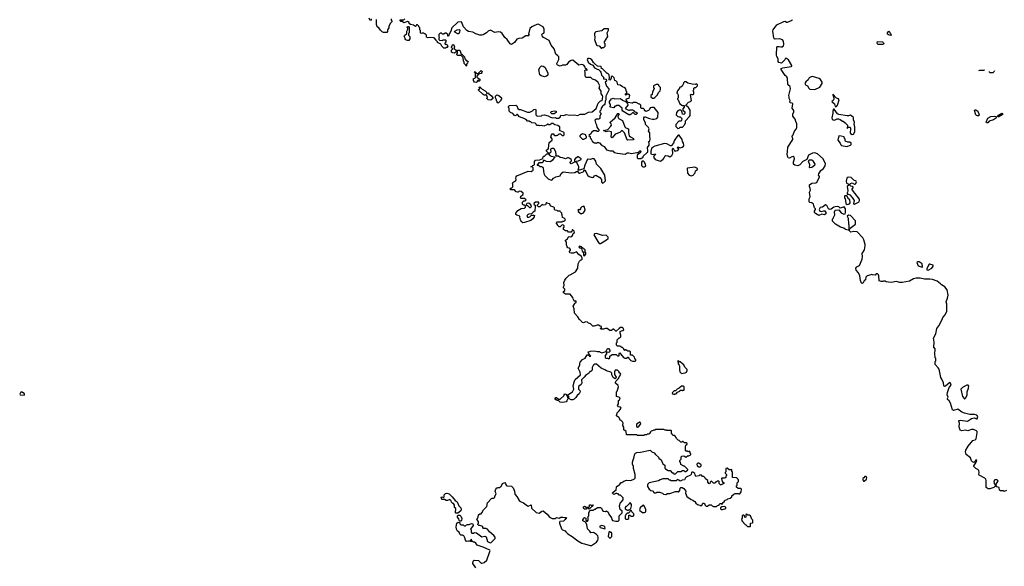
# Model space of a CAD drawing. Extents: x 2029826 to 2248070, y 228728 to 402406.
# Tile 360 of 368: x 2159124 to 2175448, y 362071 to 371132. Entities that reach past the tile are written whole.
import ezdxf

# ---------------------------------------------------------------- set-up
doc = ezdxf.new("R2010")
doc.units = 0

msp = doc.modelspace()

# ---------------------------------------------------------------- linework, layer by layer
at = {"layer": '0CON10XD'}
for points in [[(2164950, 371145), (2164948, 371122), (2164935, 371120), (2164918, 371158)], [(2165280, 371145), (2165282, 371122), (2165300, 371105), (2165263, 371067), (2165243, 371017), (2165242, 370998), (2165220, 370965), (2165220, 370935), (2165208, 370922), (2165195, 370918), (2165155, 370922), (2165135, 370932), (2165105, 370960), (2165080, 370995), (2165050, 371015), (2165038, 371055), (2165040, 371135)], [(2166190, 370795), (2166190, 370765), (2166170, 370745), (2166170, 370735), (2166185, 370720), (2166198, 370728), (2166210, 370715), (2166220, 370685), (2166208, 370672), (2166195, 370670), (2166185, 370660), (2166155, 370662), (2166120, 370695), (2166108, 370728), (2166050, 370755), (2166050, 370765), (2166030, 370785), (2166030, 370795), (2165995, 370830), (2165935, 370838), (2165893, 370833), (2165870, 370845), (2165870, 370875), (2165845, 370900), (2165835, 370900), (2165825, 370910), (2165795, 370910), (2165782, 370902), (2165770, 370915), (2165770, 370955), (2165760, 370965), (2165760, 370995), (2165742, 371012), (2165740, 371025), (2165718, 371048), (2165702, 371048), (2165698, 371032), (2165685, 371020), (2165655, 371040), (2165602, 371052), (2165582, 371072), (2165580, 371085), (2165555, 371100), (2165495, 371080), (2165465, 371100), (2165442, 371102), (2165430, 371115), (2165432, 371128), (2165495, 371130), (2165510, 371145)], [(2168403, 367127), (2168422, 367148), (2168435, 367150), (2168450, 367165), (2168450, 367185), (2168440, 367205), (2168395, 367240), (2168355, 367282), (2168305, 367264), (2168265, 367261), (2168247, 367267), (2168238, 367292), (2168257, 367313), (2168258, 367325), (2168240, 367345), (2168213, 367353), (2168200, 367365), (2168188, 367398), (2168187, 367447), (2168172, 367465), (2168175, 367480), (2168208, 367502), (2168215, 367530), (2168235, 367538), (2168257, 367533), (2168275, 367540), (2168290, 367555), (2168302, 367588), (2168320, 367605), (2168318, 367628), (2168295, 367650), (2168282, 367648), (2168280, 367625), (2168265, 367610), (2168225, 367610), (2168205, 367630), (2168175, 367630), (2168140, 367655), (2168140, 367685), (2168150, 367695), (2168150, 367715), (2168138, 367728), (2168115, 367730), (2168085, 367700), (2168065, 367700), (2168040, 367725), (2168040, 367735), (2168020, 367765), (2168035, 367780), (2168115, 367780), (2168125, 367790), (2168148, 367792), (2168170, 367815), (2168168, 367828), (2168150, 367845), (2168122, 367852), (2168120, 367895), (2168110, 367905), (2168110, 367925), (2168090, 367945), (2168085, 367960), (2168045, 367960), (2168035, 367970), (2168003, 367973), (2167988, 367988), (2167988, 368015), (2167980, 368025), (2167932, 368042), (2167905, 368080), (2167865, 368090), (2167855, 368100), (2167840, 368065), (2167805, 368060), (2167785, 368070), (2167745, 368030), (2167725, 368030), (2167710, 368045), (2167710, 368065), (2167730, 368085), (2167728, 368108), (2167675, 368110), (2167655, 368090), (2167650, 368075), (2167680, 368045), (2167670, 368035), (2167665, 367960), (2167637, 367943), (2167608, 367912), (2167565, 367908), (2167545, 367898), (2167530, 367875), (2167545, 367860), (2167565, 367860), (2167580, 367865), (2167608, 367892), (2167645, 367892), (2167660, 367885), (2167652, 367865), (2167629, 367831), (2167597, 367803), (2167492, 367772), (2167463, 367763), (2167440, 367785), (2167440, 367795), (2167423, 367823), (2167418, 367868), (2167405, 367880), (2167365, 367890), (2167350, 367905), (2167350, 367925), (2167385, 367972), (2167438, 368002), (2167492, 368008), (2167510, 368025), (2167510, 368045), (2167498, 368058), (2167475, 368060), (2167462, 368072), (2167460, 368105), (2167482, 368128), (2167505, 368130), (2167520, 368145), (2167495, 368170), (2167435, 368170), (2167420, 368185), (2167430, 368195), (2167430, 368205), (2167465, 368230), (2167470, 368245), (2167470, 368255), (2167440, 368285), (2167405, 368288), (2167387, 368273), (2167375, 368272), (2167355, 368280), (2167325, 368312), (2167265, 368310), (2167250, 368325), (2167265, 368340), (2167275, 368340), (2167297, 368363), (2167298, 368405), (2167292, 368415), (2167298, 368432), (2167351, 368469), (2167357, 368485), (2167350, 368505), (2167352, 368525), (2167367, 368543), (2167555, 368620), (2167605, 368618), (2167635, 368640), (2167638, 368678), (2167625, 368690), (2167600, 368695), (2167618, 368702), (2167632, 368718), (2167645, 368720), (2167658, 368732), (2167658, 368782), (2167675, 368802), (2167745, 368810), (2167798, 368832), (2167802, 368858), (2167815, 368870), (2167825, 368870), (2167865, 368910), (2167888, 368908), (2167911, 368881), (2167935, 368868), (2167998, 368858), (2167955, 368802), (2167925, 368778), (2167855, 368782), (2167825, 368800), (2167805, 368800), (2167802, 368778), (2167785, 368760), (2167732, 368758), (2167702, 368728), (2167702, 368722), (2167725, 368720), (2167755, 368700), (2167775, 368700), (2167796, 368686), (2167801, 368671), (2167814, 368584), (2167829, 368549), (2167884, 368494), (2167935, 368473), (2167954, 368476), (2167975, 368504), (2168015, 368528), (2168085, 368544), (2168101, 368585), (2168135, 368611), (2168265, 368594), (2168325, 368602), (2168355, 368616), (2168375, 368618), (2168395, 368590), (2168405, 368587), (2168465, 368609), (2168479, 368621), (2168485, 368640), (2168495, 368642), (2168545, 368552), (2168565, 368531), (2168615, 368514), (2168636, 368524), (2168655, 368546), (2168675, 368553), (2168742, 368515), (2168768, 368485), (2168768, 368448), (2168773, 368433), (2168785, 368422), (2168806, 368434), (2168837, 368463), (2168826, 368555), (2168757, 368667), (2168689, 368735), (2168678, 368785), (2168646, 368826), (2168625, 368832), (2168585, 368813), (2168535, 368820), (2168491, 368719), (2168478, 368662), (2168385, 368632), (2168381, 368645), (2168392, 368675), (2168392, 368695), (2168364, 368754), (2168350, 368765), (2168350, 368785), (2168387, 368793), (2168430, 368815), (2168430, 368825), (2168385, 368860), (2168375, 368860), (2168355, 368840), (2168345, 368840), (2168320, 368815), (2168320, 368775), (2168310, 368765), (2168265, 368743), (2168257, 368747), (2168250, 368765), (2168255, 368780), (2168270, 368795), (2168270, 368805), (2168266, 368816), (2168245, 368832), (2168225, 368842), (2168205, 368842), (2168175, 368828), (2168155, 368830), (2168123, 368843), (2168085, 368847), (2168055, 368868), (2168012, 368872), (2168020, 368895), (2168012, 368935), (2167990, 368985), (2167977, 368997), (2167947, 368997), (2167922, 368988), (2167927, 368935), (2167915, 368922), (2167892, 368922), (2167860, 368955), (2167860, 368975), (2167878, 368982), (2167890, 368995), (2167902, 369095), (2167950, 369135), (2167950, 369155), (2167930, 369185), (2167940, 369225), (2167952, 369238), (2167978, 369238), (2167980, 369225), (2167995, 369210), (2168025, 369210), (2168035, 369220), (2168045, 369220), (2168065, 369240), (2168088, 369238), (2168115, 369210), (2168135, 369210), (2168150, 369225), (2168150, 369255), (2168138, 369268), (2168085, 369290), (2168072, 369302), (2168080, 369315), (2168080, 369355), (2168075, 369360), (2168065, 369360), (2168045, 369378), (2167995, 369390), (2167965, 369410), (2167945, 369410), (2167915, 369390), (2167895, 369390), (2167885, 369400), (2167875, 369400), (2167865, 369390), (2167815, 369368), (2167775, 369378), (2167745, 369372), (2167735, 369380), (2167705, 369380), (2167690, 369385), (2167688, 369398), (2167667, 369417), (2167615, 369420), (2167598, 369438), (2167585, 369440), (2167575, 369450), (2167542, 369452), (2167518, 369478), (2167505, 369480), (2167498, 369488), (2167412, 369522), (2167375, 369560), (2167365, 369560), (2167348, 369542), (2167335, 369540), (2167298, 369578), (2167262, 369592), (2167240, 369615), (2167240, 369665), (2167230, 369675), (2167230, 369695), (2167245, 369710), (2167350, 369715), (2167368, 369705), (2167383, 369663), (2167402, 369642), (2167425, 369642), (2167545, 369600), (2167582, 369598), (2167625, 369622), (2167650, 369645), (2167675, 369648), (2167680, 369635), (2167678, 369558), (2167695, 369540), (2167715, 369532), (2167775, 369540), (2167785, 369550), (2167825, 369553), (2167885, 369540), (2167925, 369514), (2167955, 369503), (2168005, 369510), (2168018, 369498), (2168055, 369498), (2168083, 369515), (2168095, 369550), (2168145, 369544), (2168185, 369559), (2168245, 369549), (2168315, 369554), (2168375, 369543), (2168415, 369566), (2168495, 369566), (2168555, 369599), (2168614, 369606), (2168681, 369659), (2168715, 369748), (2168752, 369785), (2168780, 369795), (2168793, 369855), (2168786, 369875), (2168765, 369902), (2168764, 369945), (2168731, 369995), (2168740, 370035), (2168712, 370092), (2168671, 370131), (2168620, 370145), (2168592, 370172), (2168516, 370176), (2168504, 370184), (2168496, 370205), (2168500, 370255), (2168492, 370288), (2168505, 370300), (2168515, 370300), (2168525, 370290), (2168530, 370305), (2168518, 370318), (2168502, 370322), (2168497, 370347), (2168475, 370380), (2168445, 370387), (2168395, 370378), (2168295, 370462), (2168265, 370458), (2168224, 370426), (2168195, 370387), (2168175, 370379), (2168124, 370376), (2168085, 370361), (2168065, 370366), (2168034, 370385), (2168030, 370405), (2168060, 370475), (2168062, 370515), (2168046, 370536), (2168015, 370560), (2167987, 370647), (2167935, 370712), (2167902, 370785), (2167806, 370836), (2167784, 370864), (2167781, 370889), (2167795, 370902), (2167815, 370910), (2167820, 370925), (2167817, 370975), (2167805, 371012), (2167721, 371061), (2167697, 371055), (2167635, 371023), (2167612, 371015), (2167580, 370985), (2167560, 370895), (2167568, 370875), (2167560, 370865), (2167515, 370867), (2167455, 370829), (2167397, 370823), (2167365, 370808), (2167325, 370752), (2167275, 370720), (2167255, 370732), (2167205, 370802), (2167166, 370835), (2167122, 370902), (2167094, 370924), (2167055, 370931), (2167002, 370922), (2166927, 370957), (2166889, 370941), (2166862, 370915), (2166808, 370882), (2166785, 370874), (2166755, 370874), (2166685, 370897), (2166634, 370924), (2166565, 370939), (2166535, 370952), (2166483, 371013), (2166450, 371095), (2166388, 371092), (2166288, 370995), (2166273, 370945), (2166247, 370905), (2166235, 370860), (2166222, 370862), (2166220, 370885), (2166195, 370910), (2166175, 370910), (2166155, 370890), (2166135, 370890), (2166115, 370910), (2166095, 370910), (2166072, 370888), (2166070, 370855), (2166080, 370845), (2166080, 370835), (2166070, 370825), (2166070, 370805), (2166082, 370792), (2166135, 370790), (2166145, 370800), (2166185, 370800), (2166190, 370795)], [(2172478, 368712), (2172484, 368745), (2172442, 368825), (2172348, 368908), (2172306, 368926), (2172265, 368921), (2172201, 368889), (2172176, 368814), (2172105, 368780), (2172060, 368725), (2172025, 368712), (2171975, 368719), (2171953, 368735), (2171954, 368775), (2171968, 368825), (2171963, 368855), (2171945, 368862), (2171925, 368860), (2171885, 368839), (2171865, 368844), (2171858, 368855), (2171846, 368905), (2171854, 368944), (2171858, 369022), (2171940, 369145), (2171943, 369157), (2171931, 369195), (2171933, 369205), (2171947, 369223), (2171969, 369285), (2171996, 369315), (2172006, 369344), (2172006, 369404), (2171989, 369445), (2171982, 369482), (2171941, 369535), (2171944, 369565), (2171959, 369605), (2171958, 369625), (2171932, 369665), (2171940, 369735), (2171928, 369748), (2171905, 369752), (2171890, 369765), (2171898, 369795), (2171882, 369825), (2171882, 369855), (2171873, 369875), (2171901, 369985), (2171899, 370019), (2171893, 370033), (2171875, 370042), (2171858, 370065), (2171852, 370155), (2171840, 370185), (2171815, 370208), (2171750, 370305), (2171750, 370325), (2171774, 370336), (2171915, 370359), (2171926, 370364), (2171926, 370375), (2171872, 370465), (2171835, 370490), (2171815, 370488), (2171807, 370465), (2171755, 370410), (2171712, 370422), (2171698, 370438), (2171699, 370485), (2171678, 370525), (2171673, 370545), (2171678, 370682), (2171685, 370690), (2171715, 370690), (2171745, 370680), (2171765, 370682), (2171785, 370700), (2171792, 370725), (2171787, 370777), (2171768, 370798), (2171725, 370813), (2171647, 370807), (2171635, 370812), (2171625, 370830), (2171612, 370945), (2171616, 370965), (2171674, 371045), (2171795, 371104), (2171815, 371106), (2171835, 371094), (2171855, 371090), (2171930, 371125), (2171938, 371135)], [(2165555, 370788), (2165525, 370798), (2165512, 370815), (2165507, 370847), (2165500, 370855), (2165502, 370868), (2165540, 370905), (2165540, 370945), (2165560, 370975), (2165560, 370995), (2165550, 371005), (2165555, 371020), (2165568, 371018), (2165580, 371005), (2165580, 370915), (2165570, 370905), (2165570, 370875), (2165590, 370855), (2165592, 370815), (2165575, 370790), (2165555, 370788)], [(2166405, 370900), (2166385, 370900), (2166338, 370925), (2166332, 370935), (2166338, 370945), (2166375, 370967), (2166412, 370972), (2166418, 370958), (2166417, 370925), (2166405, 370900)], [(2168775, 370660), (2168785, 370670), (2168807, 370673), (2168830, 370695), (2168830, 370735), (2168820, 370745), (2168820, 370765), (2168872, 370855), (2168862, 370915), (2168885, 370960), (2168885, 370980), (2168815, 370982), (2168775, 370950), (2168675, 370930), (2168660, 370915), (2168653, 370897), (2168658, 370825), (2168652, 370805), (2168685, 370710), (2168695, 370702), (2168728, 370698), (2168762, 370662), (2168775, 370660)], [(2173565, 370870), (2173525, 370880), (2173512, 370895), (2173510, 370915), (2173535, 370940), (2173548, 370928), (2173550, 370915), (2173560, 370905), (2173570, 370875), (2173565, 370870)], [(2166335, 370580), (2166303, 370583), (2166280, 370595), (2166280, 370625), (2166300, 370645), (2166300, 370655), (2166282, 370672), (2166280, 370685), (2166305, 370720), (2166315, 370720), (2166332, 370685), (2166322, 370652), (2166335, 370650), (2166360, 370625), (2166358, 370602), (2166335, 370580)], [(2173435, 370720), (2173352, 370722), (2173340, 370745), (2173345, 370770), (2173428, 370768), (2173447, 370747), (2173450, 370735), (2173435, 370720)], [(2166525, 370360), (2166518, 370378), (2166490, 370405), (2166490, 370435), (2166480, 370445), (2166478, 370508), (2166445, 370540), (2166385, 370540), (2166372, 370552), (2166370, 370565), (2166380, 370575), (2166382, 370628), (2166418, 370625), (2166442, 370562), (2166455, 370560), (2166500, 370515), (2166502, 370482), (2166532, 370452), (2166548, 370448), (2166557, 370437), (2166550, 370415), (2166530, 370395), (2166530, 370365), (2166525, 370360)], [(2169425, 368830), (2169435, 368840), (2169448, 368842), (2169460, 368855), (2169462, 368868), (2169525, 368930), (2169540, 368935), (2169540, 368975), (2169530, 368995), (2169530, 369015), (2169558, 369055), (2169558, 369085), (2169550, 369105), (2169570, 369125), (2169578, 369145), (2169568, 369205), (2169570, 369255), (2169550, 369285), (2169558, 369325), (2169550, 369345), (2169500, 369395), (2169500, 369425), (2169470, 369475), (2169470, 369505), (2169485, 369520), (2169495, 369520), (2169563, 369493), (2169615, 369482), (2169645, 369482), (2169687, 369493), (2169702, 369518), (2169708, 369595), (2169645, 369678), (2169605, 369678), (2169575, 369670), (2169567, 369643), (2169550, 369625), (2169505, 369610), (2169480, 369625), (2169480, 369645), (2169465, 369660), (2169435, 369660), (2169422, 369672), (2169420, 369715), (2169405, 369730), (2169395, 369730), (2169345, 369760), (2169295, 369760), (2169285, 369750), (2169275, 369750), (2169212, 369762), (2169182, 369792), (2169180, 369815), (2169193, 369827), (2169227, 369833), (2169236, 369854), (2169237, 369875), (2169230, 369890), (2169215, 369898), (2169195, 369900), (2169175, 369882), (2169170, 369885), (2169170, 369905), (2169188, 369912), (2169190, 369935), (2169180, 369945), (2169177, 369967), (2169165, 369990), (2169145, 370010), (2169115, 370020), (2169077, 370047), (2169040, 370055), (2169028, 370098), (2169008, 370118), (2168992, 370122), (2168977, 370167), (2168945, 370200), (2168930, 370185), (2168930, 370155), (2168920, 370145), (2168920, 370135), (2168905, 370130), (2168892, 370152), (2168900, 370165), (2168898, 370218), (2168875, 370240), (2168865, 370240), (2168852, 370252), (2168788, 370318), (2168772, 370322), (2168760, 370335), (2168770, 370345), (2168758, 370358), (2168705, 370360), (2168654, 370404), (2168638, 370425), (2168608, 370468), (2168585, 370483), (2168565, 370488), (2168543, 370487), (2168530, 370475), (2168549, 370429), (2168586, 370396), (2168626, 370376), (2168654, 370334), (2168695, 370310), (2168718, 370308), (2168748, 370278), (2168760, 370265), (2168770, 370215), (2168810, 370175), (2168800, 370165), (2168805, 370150), (2168848, 370148), (2168850, 370115), (2168832, 370095), (2168853, 370033), (2168890, 369985), (2168892, 369965), (2168843, 369867), (2168840, 369805), (2168828, 369782), (2168822, 369728), (2168805, 369710), (2168795, 369710), (2168785, 369700), (2168762, 369665), (2168758, 369632), (2168740, 369615), (2168742, 369602), (2168766, 369576), (2168743, 369537), (2168740, 369495), (2168726, 369484), (2168685, 369482), (2168660, 369465), (2168668, 369425), (2168685, 369390), (2168690, 369350), (2168730, 369295), (2168715, 369280), (2168695, 369280), (2168685, 369290), (2168635, 369290), (2168605, 369260), (2168600, 369245), (2168560, 369215), (2168580, 369195), (2168580, 369175), (2168600, 369155), (2168600, 369145), (2168610, 369135), (2168612, 369112), (2168625, 369110), (2168655, 369090), (2168675, 369090), (2168685, 369080), (2168702, 369098), (2168715, 369100), (2168725, 369090), (2168735, 369090), (2168771, 369051), (2168813, 369033), (2168855, 368973), (2168915, 368956), (2168956, 368956), (2168982, 368932), (2169032, 368918), (2169159, 368901), (2169195, 368926), (2169225, 368926), (2169265, 368916), (2169355, 368932), (2169375, 368930), (2169405, 368960), (2169415, 368960), (2169420, 368955), (2169418, 368932), (2169360, 368885), (2169360, 368845), (2169375, 368830), (2169425, 368830)], [(2166695, 370090), (2166665, 370098), (2166647, 370125), (2166650, 370155), (2166668, 370162), (2166680, 370175), (2166680, 370245), (2166660, 370270), (2166675, 370270), (2166705, 370240), (2166725, 370240), (2166775, 370290), (2166792, 370272), (2166788, 370255), (2166775, 370243), (2166732, 370228), (2166700, 370195), (2166702, 370182), (2166750, 370145), (2166750, 370125), (2166735, 370110), (2166728, 370128), (2166722, 370128), (2166710, 370115), (2166708, 370102), (2166695, 370090)], [(2167825, 370186), (2167770, 370200), (2167746, 370216), (2167733, 370305), (2167755, 370348), (2167775, 370367), (2167805, 370360), (2167829, 370345), (2167880, 370250), (2167880, 370215), (2167855, 370194), (2167825, 370186)], [(2175112, 370302), (2175112, 370298), (2175105, 370290), (2175035, 370290), (2175019, 370283)], [(2175283, 370284), (2175280, 370275), (2175255, 370253), (2175215, 370250), (2175202, 370262), (2175201, 370276)], [(2170035, 369330), (2170055, 369332), (2170075, 369350), (2170115, 369350), (2170130, 369365), (2170132, 369378), (2170150, 369395), (2170150, 369405), (2170160, 369415), (2170162, 369458), (2170230, 369525), (2170240, 369545), (2170242, 369635), (2170209, 369679), (2170185, 369700), (2170172, 369702), (2170170, 369715), (2170210, 369765), (2170245, 369778), (2170260, 369795), (2170243, 369887), (2170255, 369900), (2170265, 369890), (2170285, 369890), (2170298, 369902), (2170300, 369935), (2170290, 369945), (2170290, 369955), (2170300, 369975), (2170300, 369995), (2170315, 370010), (2170335, 370010), (2170360, 370035), (2170360, 370055), (2170345, 370070), (2170325, 370060), (2170275, 370062), (2170198, 370078), (2170175, 370100), (2170145, 370100), (2170130, 370085), (2170130, 370075), (2170105, 370030), (2170087, 370013), (2170065, 370010), (2170060, 369995), (2170028, 369955), (2170020, 369915), (2170037, 369897), (2170040, 369885), (2170040, 369835), (2170030, 369825), (2170030, 369815), (2170040, 369805), (2170067, 369737), (2170115, 369710), (2170138, 369708), (2170140, 369685), (2170120, 369655), (2170120, 369635), (2170150, 369605), (2170150, 369575), (2170135, 369560), (2170110, 369565), (2170100, 369615), (2170085, 369630), (2170055, 369630), (2170035, 369620), (2170012, 369595), (2170010, 369555), (2170035, 369530), (2170055, 369520), (2170075, 369520), (2170100, 369495), (2170098, 369462), (2170085, 369450), (2170052, 369448), (2170000, 369395), (2170002, 369362), (2170035, 369330)], [(2172305, 369973), (2172388, 370012), (2172428, 370075), (2172430, 370095), (2172399, 370139), (2172377, 370157), (2172265, 370190), (2172245, 370188), (2172215, 370170), (2172196, 370134), (2172156, 370104), (2172138, 370075), (2172152, 370055), (2172186, 370036), (2172205, 370000), (2172225, 369980), (2172305, 369973)], [(2166935, 369800), (2166892, 369802), (2166870, 369825), (2166880, 369855), (2166870, 369865), (2166868, 369878), (2166855, 369890), (2166845, 369880), (2166825, 369880), (2166815, 369890), (2166805, 369890), (2166732, 369962), (2166732, 369978), (2166750, 369985), (2166750, 369995), (2166740, 370005), (2166745, 370020), (2166755, 370020), (2166792, 369982), (2166843, 369953), (2166860, 369935), (2166862, 369912), (2166875, 369910), (2166885, 369920), (2166898, 369918), (2166902, 369902), (2166948, 369868), (2166970, 369835), (2166970, 369825), (2166935, 369800)], [(2169615, 369830), (2169635, 369832), (2169655, 369840), (2169700, 369885), (2169713, 369927), (2169740, 369955), (2169750, 369975), (2169748, 370008), (2169720, 370035), (2169720, 370045), (2169707, 370057), (2169673, 370057), (2169630, 370035), (2169630, 370005), (2169640, 369995), (2169640, 369985), (2169613, 369937), (2169610, 369895), (2169590, 369875), (2169590, 369855), (2169615, 369830)], [(2167055, 369750), (2167042, 369762), (2167040, 369775), (2167030, 369785), (2167030, 369805), (2167010, 369835), (2167012, 369865), (2167035, 369887), (2167068, 369875), (2167110, 369835), (2167110, 369815), (2167100, 369805), (2167098, 369792), (2167055, 369750)], [(2169245, 369558), (2169225, 369558), (2169122, 369615), (2169112, 369635), (2169110, 369665), (2169055, 369710), (2169018, 369712), (2169005, 369700), (2168992, 369698), (2168975, 369672), (2168915, 369680), (2168910, 369695), (2168920, 369705), (2168920, 369725), (2168900, 369755), (2168900, 369775), (2168935, 369820), (2168953, 369827), (2168965, 369830), (2168985, 369820), (2169087, 369827), (2169115, 369800), (2169168, 369778), (2169200, 369745), (2169207, 369713), (2169162, 369662), (2169215, 369630), (2169235, 369630), (2169245, 369640), (2169285, 369640), (2169295, 369630), (2169308, 369628), (2169312, 369612), (2169345, 369600), (2169358, 369588), (2169360, 369575), (2169345, 369560), (2169325, 369560), (2169298, 369588), (2169285, 369590), (2169260, 369565), (2169245, 369558)], [(2172642, 369692), (2172665, 369694), (2172683, 369715), (2172712, 369805), (2172698, 369818), (2172664, 369834), (2172605, 369900), (2172603, 369885), (2172620, 369835), (2172620, 369815), (2172609, 369791), (2172590, 369775), (2172635, 369740), (2172642, 369692)], [(2167985, 369570), (2167945, 369573), (2167929, 369589), (2167929, 369601), (2167941, 369609), (2167985, 369619), (2168016, 369616), (2168020, 369605), (2168016, 369595), (2167985, 369570)], [(2169206, 369136), (2169195, 369143), (2169148, 369258), (2169115, 369291), (2169105, 369293), (2169075, 369260), (2168995, 369234), (2168945, 369176), (2168935, 369180), (2168929, 369195), (2168937, 369235), (2168933, 369273), (2168885, 369284), (2168844, 369274), (2168800, 369295), (2168875, 369314), (2168924, 369365), (2168934, 369385), (2168929, 369405), (2168911, 369425), (2168911, 369435), (2168995, 369505), (2169041, 369575), (2169055, 369579), (2169061, 369565), (2169041, 369525), (2169047, 369507), (2169065, 369490), (2169120, 369460), (2169156, 369356), (2169175, 369341), (2169216, 369326), (2169219, 369265), (2169230, 369205), (2169248, 369188), (2169301, 369165), (2169306, 369155), (2169295, 369141), (2169206, 369136)], [(2172925, 369228), (2172945, 369233), (2172968, 369275), (2172972, 369355), (2172960, 369395), (2172966, 369436), (2172948, 369475), (2172950, 369505), (2172939, 369519), (2172895, 369552), (2172865, 369540), (2172845, 369539), (2172703, 369563), (2172684, 369574), (2172625, 369650), (2172615, 369650), (2172602, 369615), (2172602, 369585), (2172587, 369505), (2172595, 369482), (2172610, 369470), (2172632, 369468), (2172675, 369490), (2172699, 369489), (2172725, 369480), (2172765, 369450), (2172775, 369450), (2172795, 369430), (2172805, 369430), (2172850, 369385), (2172850, 369355), (2172840, 369345), (2172840, 369330), (2172865, 369350), (2172885, 369350), (2172895, 369340), (2172900, 369315), (2172890, 369265), (2172898, 369245), (2172925, 369228)], [(2175005, 369537), (2174985, 369543), (2174976, 369556), (2174952, 369625), (2174965, 369640), (2174978, 369638), (2175008, 369615), (2175032, 369555), (2175025, 369540), (2175005, 369537)], [(2175345, 369520), (2175340, 369525), (2175340, 369535), (2175352, 369548), (2175405, 369582), (2175419, 369579), (2175422, 369565), (2175412, 369555), (2175355, 369522), (2175345, 369520)], [(2175155, 369422), (2175148, 369435), (2175175, 369500), (2175224, 369526), (2175285, 369533), (2175310, 369525), (2175312, 369505), (2175303, 369495), (2175268, 369475), (2175199, 369451), (2175175, 369423), (2175155, 369422)], [(2168475, 369150), (2168485, 369160), (2168518, 369172), (2168520, 369195), (2168510, 369205), (2168508, 369218), (2168495, 369230), (2168455, 369238), (2168422, 369218), (2168410, 369205), (2168410, 369195), (2168455, 369150), (2168475, 369150)], [(2169745, 368790), (2169791, 368819), (2169811, 368845), (2169824, 368875), (2169835, 368881), (2169875, 368876), (2169905, 368860), (2169937, 368883), (2169952, 368915), (2169944, 368986), (2169950, 369005), (2169956, 369005), (2169981, 368961), (2170006, 368956), (2170036, 368964), (2170053, 368985), (2170052, 368992), (2170028, 369005), (2170034, 369025), (2170075, 369011), (2170105, 369019), (2170127, 369035), (2170132, 369055), (2170127, 369087), (2170111, 369115), (2170104, 369145), (2170055, 369218), (2170045, 369220), (2170037, 369213), (2169990, 369150), (2169974, 369125), (2169965, 369084), (2169927, 369043), (2169915, 369042), (2169855, 369073), (2169815, 369081), (2169653, 369037), (2169603, 369007), (2169586, 368955), (2169589, 368909), (2169615, 368897), (2169660, 368910), (2169662, 368895), (2169635, 368870), (2169632, 368855), (2169657, 368817), (2169711, 368801), (2169745, 368790)], [(2172835, 369032), (2172895, 369052), (2172908, 369065), (2172910, 369085), (2172885, 369100), (2172855, 369100), (2172845, 369110), (2172822, 369112), (2172810, 369125), (2172810, 369155), (2172800, 369165), (2172795, 369190), (2172745, 369203), (2172704, 369206), (2172688, 369135), (2172728, 369085), (2172735, 369060), (2172748, 369048), (2172835, 369032)], [(2169485, 368694), (2169503, 368707), (2169501, 368731), (2169481, 368771), (2169467, 368787), (2169445, 368788), (2169432, 368768), (2169434, 368714), (2169455, 368695), (2169485, 368694)], [(2172225, 368678), (2172218, 368685), (2172222, 368725), (2172201, 368785), (2172215, 368807), (2172245, 368812), (2172258, 368808), (2172275, 368792), (2172308, 368735), (2172303, 368717), (2172255, 368682), (2172225, 368678)], [(2170255, 368544), (2170290, 368555), (2170300, 368565), (2170303, 368577), (2170320, 368595), (2170330, 368625), (2170359, 368651), (2170362, 368665), (2170315, 368687), (2170195, 368671), (2170187, 368665), (2170195, 368591), (2170223, 368553), (2170255, 368544)], [(2175483, 363327), (2175445, 363310), (2175435, 363320), (2175385, 363320), (2175370, 363335), (2175360, 363375), (2175325, 363390), (2175310, 363405), (2175310, 363435), (2175342, 363475), (2175343, 363485), (2175335, 363500), (2175311, 363511), (2175288, 363505), (2175273, 363485), (2175278, 363445), (2175300, 363415), (2175298, 363402), (2175275, 363380), (2175205, 363353), (2175180, 363355), (2175145, 363380), (2175146, 363495), (2175140, 363515), (2175125, 363533), (2175032, 363582), (2175023, 363595), (2175032, 363625), (2175027, 363657), (2175007, 363677), (2174975, 363690), (2174940, 363725), (2174940, 363735), (2174978, 363785), (2174990, 363825), (2174974, 363836), (2174960, 363805), (2174945, 363790), (2174920, 363805), (2174905, 363820), (2174885, 363870), (2174817, 363927), (2174803, 363967), (2174807, 363995), (2174846, 364064), (2174925, 364157), (2174964, 364166), (2174980, 364185), (2174999, 364281), (2174996, 364305), (2174985, 364316), (2174935, 364337), (2174905, 364339), (2174845, 364319), (2174805, 364330), (2174745, 364319), (2174718, 364328), (2174709, 364345), (2174697, 364385), (2174703, 364445), (2174692, 364475), (2174695, 364488), (2174715, 364491), (2174835, 364476), (2174905, 364520), (2174925, 364527), (2174955, 364531), (2174985, 364517), (2174995, 364518), (2175006, 364556), (2174990, 364575), (2174955, 364589), (2174875, 364587), (2174785, 364611), (2174745, 364628), (2174675, 364677), (2174606, 364656), (2174590, 364665), (2174555, 364778), (2174535, 364812), (2174508, 364835), (2174507, 364853), (2174516, 364875), (2174501, 364911), (2174507, 364955), (2174536, 365034), (2174567, 365075), (2174557, 365107), (2174545, 365117), (2174475, 365057), (2174455, 365053), (2174444, 365064), (2174439, 365115), (2174414, 365174), (2174395, 365200), (2174365, 365340), (2174353, 365363), (2174302, 365415), (2174300, 365435), (2174300, 365465), (2174310, 365475), (2174310, 365515), (2174300, 365525), (2174298, 365605), (2174292, 365615), (2174300, 365635), (2174300, 365675), (2174278, 365705), (2174282, 365785), (2174273, 365855), (2174312, 365925), (2174328, 366015), (2174360, 366055), (2174415, 366160), (2174426, 366194), (2174465, 366242), (2174495, 366300), (2174493, 366415), (2174483, 366455), (2174507, 366515), (2174517, 366565), (2174500, 366655), (2174460, 366705), (2174408, 366735), (2174392, 366755), (2174335, 366798), (2174255, 366823), (2174215, 366830), (2174125, 366830), (2174055, 366849), (2173985, 366846), (2173942, 366838), (2173875, 366800), (2173755, 366778), (2173715, 366778), (2173655, 366792), (2173575, 366778), (2173525, 366780), (2173488, 366788), (2173475, 366800), (2173445, 366800), (2173435, 366790), (2173405, 366790), (2173372, 366802), (2173366, 366886), (2173360, 366905), (2173345, 366920), (2173323, 366917), (2173305, 366900), (2173265, 366902), (2173245, 366910), (2173237, 366903), (2173174, 366886), (2173152, 366865), (2173145, 366820), (2173125, 366802), (2173105, 366772), (2173085, 366760), (2173080, 366765), (2173061, 366811), (2173052, 366885), (2173030, 366935), (2172992, 366982), (2172987, 367015), (2173002, 367035), (2173045, 367060), (2173090, 367165), (2173097, 367205), (2173090, 367255), (2173128, 367315), (2173140, 367385), (2173140, 367405), (2173119, 367485), (2173103, 367515), (2173007, 367617), (2172955, 367622), (2172905, 367612), (2172882, 367632), (2172880, 367655), (2172890, 367675), (2172980, 367745), (2172978, 367798), (2172897, 367887), (2172865, 367890), (2172840, 367875), (2172858, 367845), (2172862, 367745), (2172868, 367735), (2172870, 367655), (2172858, 367642), (2172815, 367657), (2172788, 367678), (2172734, 367694), (2172650, 367745), (2172600, 367795), (2172600, 367825), (2172610, 367835), (2172610, 367845), (2172637, 367895), (2172633, 367947), (2172644, 367976), (2172705, 367980), (2172745, 367932), (2172785, 367910), (2172807, 367913), (2172817, 367935), (2172816, 367995), (2172795, 368028), (2172725, 368010), (2172705, 368030), (2172686, 368036), (2172645, 368031), (2172622, 368025), (2172575, 367990), (2172554, 367984), (2172534, 367995), (2172505, 368054), (2172485, 368063), (2172435, 368026), (2172393, 368017), (2172380, 367985), (2172391, 367961), (2172414, 367954), (2172455, 367966), (2172472, 367962), (2172489, 367935), (2172487, 367913), (2172465, 367900), (2172425, 367909), (2172374, 367884), (2172317, 367917), (2172302, 367935), (2172303, 367957), (2172320, 367985), (2172320, 367995), (2172300, 368015), (2172292, 368055), (2172283, 368073), (2172258, 368098), (2172225, 368100), (2172210, 368115), (2172210, 368165), (2172230, 368195), (2172220, 368275), (2172234, 368306), (2172231, 368335), (2172217, 368367), (2172216, 368395), (2172255, 368424), (2172324, 368426), (2172337, 368433), (2172382, 368525), (2172384, 368535), (2172366, 368555), (2172370, 368575), (2172408, 368632), (2172452, 368665), (2172478, 368712)], [(2172965, 368073), (2173040, 368115), (2173047, 368133), (2173046, 368156), (2172928, 368305), (2172922, 368315), (2172942, 368345), (2172939, 368359), (2172928, 368368), (2172902, 368375), (2172890, 368385), (2172888, 368395), (2172898, 368415), (2172925, 368429), (2172964, 368404), (2172976, 368404), (2172988, 368415), (2172998, 368445), (2172990, 368455), (2172953, 368473), (2172908, 368518), (2172865, 368524), (2172845, 368516), (2172836, 368505), (2172828, 368455), (2172830, 368425), (2172870, 368405), (2172868, 368392), (2172840, 368365), (2172852, 368295), (2172850, 368275), (2172840, 368265), (2172840, 368245), (2172845, 368240), (2172865, 368242), (2172885, 368231), (2172927, 368187), (2172956, 368135), (2172948, 368085), (2172954, 368074), (2172965, 368073)], [(2172840, 368070), (2172865, 368072), (2172881, 368079), (2172892, 368095), (2172884, 368144), (2172862, 368165), (2172835, 368210), (2172805, 368210), (2172800, 368205), (2172800, 368175), (2172807, 368167), (2172820, 368085), (2172840, 368070)], [(2167595, 368020), (2167610, 368035), (2167600, 368065), (2167565, 368090), (2167532, 368088), (2167522, 368062), (2167535, 368050), (2167545, 368050), (2167575, 368020), (2167595, 368020)], [(2168435, 367912), (2168469, 367931), (2168500, 367975), (2168490, 368025), (2168475, 368040), (2168442, 368028), (2168422, 368008), (2168420, 367995), (2168408, 367982), (2168395, 367980), (2168385, 367990), (2168380, 367985), (2168380, 367955), (2168435, 367912)], [(2168755, 367424), (2168855, 367483), (2168878, 367505), (2168882, 367525), (2168845, 367563), (2168785, 367553), (2168685, 367587), (2168655, 367582), (2168642, 367565), (2168707, 367455), (2168728, 367425), (2168755, 367424)], [(2168485, 367220), (2168510, 367245), (2168510, 367265), (2168490, 367285), (2168500, 367295), (2168500, 367315), (2168485, 367330), (2168472, 367332), (2168466, 367346), (2168452, 367352), (2168440, 367365), (2168402, 367378), (2168392, 367362), (2168405, 367350), (2168425, 367350), (2168438, 367338), (2168450, 367295), (2168470, 367265), (2168470, 367225), (2168485, 367220)], [(2168177, 362645), (2168210, 362610), (2168285, 362564), (2168375, 362496), (2168445, 362456), (2168485, 362442), (2168583, 362417), (2168603, 362417), (2168685, 362472), (2168707, 362503), (2168714, 362525), (2168714, 362554), (2168706, 362576), (2168685, 362600), (2168635, 362632), (2168595, 362628), (2168578, 362655), (2168535, 362690), (2168528, 362765), (2168505, 362800), (2168460, 362825), (2168460, 362845), (2168470, 362855), (2168472, 362868), (2168485, 362880), (2168492, 362872), (2168508, 362868), (2168510, 362835), (2168522, 362822), (2168535, 362820), (2168550, 362835), (2168550, 362875), (2168540, 362885), (2168560, 362905), (2168560, 362965), (2168570, 362975), (2168572, 362988), (2168585, 363000), (2168635, 363000), (2168655, 363020), (2168665, 363020), (2168703, 363047), (2168755, 363048), (2168770, 363035), (2168788, 362998), (2168800, 362985), (2168835, 362982), (2168855, 362990), (2168878, 362968), (2168890, 362935), (2168937, 362877), (2168940, 362845), (2168952, 362832), (2169005, 362820), (2169045, 362820), (2169060, 362835), (2169060, 362905), (2169110, 362955), (2169110, 362985), (2169080, 363015), (2169072, 363035), (2169070, 363075), (2169082, 363128), (2169098, 363132), (2169130, 363175), (2169130, 363205), (2169085, 363250), (2169065, 363250), (2169045, 363270), (2169035, 363270), (2169025, 363280), (2169005, 363280), (2168975, 363260), (2168950, 363285), (2168955, 363300), (2168965, 363300), (2169015, 363340), (2169018, 363382), (2169023, 363397), (2169032, 363402), (2169076, 363434), (2169095, 363460), (2169105, 363460), (2169138, 363482), (2169185, 363498), (2169257, 363493), (2169318, 363522), (2169328, 363532), (2169328, 363595), (2169298, 363695), (2169298, 363725), (2169282, 363765), (2169282, 363795), (2169292, 363835), (2169308, 363865), (2169320, 363935), (2169332, 363948), (2169355, 363960), (2169415, 363963), (2169577, 363997), (2169605, 363970), (2169643, 363953), (2169662, 363925), (2169715, 363880), (2169720, 363865), (2169756, 363836), (2169785, 363770), (2169817, 363747), (2169818, 363698), (2169830, 363685), (2169875, 363660), (2169908, 363658), (2169942, 363622), (2169958, 363618), (2169975, 363600), (2169998, 363602), (2170035, 363640), (2170085, 363640), (2170115, 363660), (2170135, 363660), (2170152, 363642), (2170165, 363640), (2170198, 363672), (2170198, 363678), (2170145, 363730), (2170135, 363730), (2170085, 363760), (2170077, 363797), (2170070, 363805), (2170070, 363825), (2170090, 363845), (2170090, 363885), (2170102, 363898), (2170135, 363900), (2170165, 363880), (2170195, 363900), (2170215, 363900), (2170225, 363910), (2170238, 363912), (2170250, 363925), (2170250, 363935), (2170240, 363945), (2170240, 363965), (2170228, 363978), (2170205, 363970), (2170195, 363980), (2170172, 363982), (2170160, 363995), (2170160, 364065), (2170170, 364075), (2170172, 364088), (2170188, 364092), (2170188, 364108), (2170175, 364120), (2170145, 364120), (2170125, 364140), (2170115, 364140), (2170105, 364130), (2170085, 364130), (2170058, 364158), (2170042, 364162), (2170012, 364192), (2170010, 364205), (2169988, 364228), (2169975, 364240), (2169955, 364240), (2169940, 364255), (2169940, 364265), (2169930, 364275), (2169930, 364315), (2169925, 364320), (2169855, 364320), (2169845, 364330), (2169825, 364330), (2169805, 364340), (2169665, 364340), (2169655, 364330), (2169635, 364330), (2169625, 364320), (2169595, 364310), (2169582, 364298), (2169570, 364285), (2169568, 364272), (2169555, 364260), (2169525, 364260), (2169515, 364250), (2169485, 364250), (2169475, 364240), (2169365, 364240), (2169355, 364250), (2169182, 364252), (2169180, 364305), (2169140, 364335), (2169137, 364377), (2169122, 364405), (2169128, 364445), (2169120, 364465), (2169095, 364490), (2169080, 364495), (2169070, 364525), (2169058, 364538), (2169020, 364565), (2169030, 364615), (2169065, 364650), (2169098, 364695), (2169085, 364710), (2169050, 364715), (2169032, 364735), (2169050, 364765), (2169053, 364817), (2169068, 364832), (2169080, 364865), (2169057, 364877), (2169020, 364885), (2169020, 364965), (2169030, 364975), (2169052, 365045), (2169045, 365070), (2169002, 365105), (2169000, 365125), (2169010, 365145), (2169045, 365180), (2169088, 365255), (2169080, 365275), (2169065, 365280), (2169060, 365295), (2169035, 365320), (2168995, 365320), (2168983, 365297), (2168983, 365253), (2169010, 365205), (2169008, 365192), (2168995, 365180), (2168965, 365200), (2168943, 365243), (2168940, 365275), (2168925, 365290), (2168853, 365313), (2168825, 365330), (2168763, 365353), (2168685, 365420), (2168655, 365420), (2168645, 365410), (2168635, 365410), (2168613, 365367), (2168612, 365325), (2168606, 365314), (2168595, 365302), (2168575, 365300), (2168570, 365285), (2168553, 365267), (2168503, 365235), (2168484, 365206), (2168440, 365165), (2168442, 365105), (2168432, 365085), (2168392, 365055), (2168387, 365043), (2168388, 365008), (2168410, 364985), (2168417, 364963), (2168399, 364931), (2168365, 364900), (2168345, 364870), (2168315, 364842), (2168295, 364832), (2168267, 364833), (2168230, 364855), (2168230, 364885), (2168212, 364902), (2168210, 364915), (2168228, 364922), (2168286, 364964), (2168309, 365005), (2168297, 365065), (2168320, 365145), (2168335, 365170), (2168422, 365245), (2168415, 365290), (2168382, 365355), (2168412, 365405), (2168408, 365435), (2168418, 365455), (2168455, 365498), (2168499, 365521), (2168532, 365578), (2168548, 365578), (2168575, 365550), (2168590, 365555), (2168580, 365565), (2168578, 365578), (2168562, 365592), (2168550, 365625), (2168575, 365630), (2168585, 365640), (2168635, 365642), (2168675, 365640), (2168695, 365630), (2168735, 365630), (2168745, 365620), (2168775, 365612), (2168848, 365632), (2168860, 365665), (2168875, 365680), (2168885, 365680), (2168910, 365655), (2168907, 365633), (2168892, 365618), (2168865, 365620), (2168852, 365608), (2168850, 365595), (2168830, 365565), (2168830, 365535), (2168845, 365520), (2168875, 365520), (2168888, 365512), (2168908, 365522), (2168910, 365555), (2168945, 365582), (2169015, 365580), (2169035, 365560), (2169055, 365560), (2169060, 365565), (2169060, 365595), (2169075, 365610), (2169082, 365592), (2169135, 365530), (2169155, 365520), (2169185, 365520), (2169205, 365540), (2169215, 365540), (2169220, 365515), (2169253, 365483), (2169285, 365472), (2169328, 365472), (2169338, 365482), (2169340, 365495), (2169320, 365515), (2169318, 365538), (2169285, 365570), (2169252, 365572), (2169248, 365628), (2169237, 365637), (2169205, 365640), (2169175, 365660), (2169165, 365660), (2169155, 365650), (2169132, 365682), (2169115, 365700), (2169105, 365700), (2169075, 365720), (2169035, 365720), (2169020, 365735), (2169020, 365775), (2169030, 365785), (2169030, 365825), (2169062, 365858), (2169075, 365860), (2169090, 365875), (2169092, 365905), (2169080, 365935), (2169080, 365965), (2169103, 365977), (2169125, 365980), (2169138, 365992), (2169128, 366018), (2169115, 366030), (2169085, 366028), (2169060, 366015), (2169015, 365970), (2169005, 365970), (2168975, 366000), (2168965, 366000), (2168935, 365980), (2168905, 365980), (2168862, 366012), (2168838, 366012), (2168805, 366000), (2168765, 366000), (2168750, 366015), (2168768, 366032), (2168768, 366048), (2168745, 366050), (2168717, 366067), (2168695, 366070), (2168647, 366053), (2168625, 366052), (2168585, 366090), (2168555, 366100), (2168535, 366118), (2168505, 366122), (2168472, 366108), (2168455, 366110), (2168430, 366135), (2168428, 366148), (2168415, 366150), (2168405, 366160), (2168379, 366209), (2168320, 366265), (2168318, 366338), (2168302, 366385), (2168320, 366415), (2168320, 366425), (2168348, 366452), (2168348, 366468), (2168335, 366470), (2168322, 366462), (2168298, 366505), (2168293, 366525), (2168250, 366585), (2168175, 366582), (2168142, 366605), (2168142, 366625), (2168160, 366645), (2168160, 366665), (2168138, 366685), (2168138, 366705), (2168152, 366728), (2168147, 366775), (2168160, 366815), (2168181, 366849), (2168235, 366900), (2168248, 366902), (2168336, 366954), (2168378, 367015), (2168380, 367085), (2168403, 367127)], [(2174085, 367028), (2174092, 367035), (2174085, 367087), (2174035, 367116), (2174015, 367116), (2173998, 367105), (2174021, 367051), (2174085, 367028)], [(2174185, 366981), (2174244, 367015), (2174266, 367045), (2174268, 367065), (2174215, 367082), (2174202, 367078), (2174190, 367065), (2174164, 367005), (2174164, 366984), (2174185, 366981)], [(2170095, 365270), (2170125, 365273), (2170155, 365278), (2170179, 365291), (2170192, 365315), (2170187, 365335), (2170152, 365375), (2170135, 365410), (2170110, 365425), (2170075, 365460), (2170062, 365462), (2170045, 365480), (2170030, 365465), (2170040, 365455), (2170040, 365425), (2170057, 365407), (2170060, 365395), (2170060, 365335), (2170070, 365295), (2170095, 365270)], [(2169975, 364920), (2169985, 364930), (2170008, 364932), (2170032, 364958), (2170068, 364972), (2170075, 364990), (2170105, 364990), (2170115, 364980), (2170125, 364990), (2170138, 364992), (2170138, 365048), (2170125, 365060), (2170095, 365060), (2170058, 365022), (2170025, 365010), (2169995, 364980), (2169975, 364980), (2169940, 364945), (2169945, 364930), (2169975, 364920)], [(2174795, 364848), (2174810, 364865), (2174830, 364915), (2174829, 364965), (2174854, 365025), (2174860, 365055), (2174850, 365075), (2174825, 365072), (2174755, 365036), (2174728, 365005), (2174752, 364885), (2174785, 364850), (2174795, 364848)], [(2159205, 364910), (2159205, 364928), (2159165, 364960), (2159145, 364960), (2159124, 364926), (2159130, 364915), (2159205, 364910)], [(2168125, 364788), (2168085, 364792), (2168058, 364818), (2168035, 364820), (2168025, 364830), (2168015, 364830), (2168000, 364845), (2168000, 364855), (2168015, 364870), (2168025, 364870), (2168055, 364840), (2168085, 364840), (2168150, 364905), (2168150, 364915), (2168162, 364928), (2168177, 364927), (2168188, 364918), (2168190, 364905), (2168200, 364895), (2168210, 364845), (2168197, 364813), (2168185, 364800), (2168155, 364792), (2168125, 364788)], [(2169368, 364378), (2169385, 364382), (2169422, 364435), (2169417, 364457), (2169405, 364458), (2169348, 364425), (2169351, 364391), (2169368, 364378)], [(2170675, 363060), (2170695, 363080), (2170718, 363082), (2170722, 363098), (2170735, 363110), (2170755, 363110), (2170768, 363102), (2170780, 363115), (2170782, 363128), (2170795, 363140), (2170808, 363142), (2170810, 363155), (2170822, 363168), (2170855, 363180), (2170865, 363190), (2170905, 363200), (2170928, 363222), (2170932, 363238), (2170962, 363268), (2170975, 363270), (2170985, 363280), (2171035, 363280), (2171045, 363270), (2171065, 363270), (2171072, 363288), (2171087, 363303), (2171088, 363348), (2171075, 363360), (2171035, 363360), (2171010, 363385), (2171010, 363405), (2171020, 363415), (2171020, 363455), (2171040, 363475), (2171040, 363505), (2171030, 363515), (2171028, 363528), (2171015, 363530), (2171005, 363540), (2170942, 363542), (2170940, 363635), (2170930, 363645), (2170928, 363678), (2170915, 363670), (2170885, 363670), (2170855, 363700), (2170830, 363695), (2170830, 363635), (2170820, 363625), (2170820, 363615), (2170840, 363595), (2170840, 363575), (2170830, 363565), (2170828, 363542), (2170815, 363530), (2170765, 363530), (2170760, 363525), (2170770, 363475), (2170782, 363462), (2170798, 363458), (2170800, 363445), (2170762, 363428), (2170755, 363420), (2170745, 363420), (2170720, 363445), (2170720, 363475), (2170715, 363480), (2170685, 363480), (2170675, 363470), (2170665, 363470), (2170655, 363450), (2170625, 363450), (2170598, 363478), (2170585, 363480), (2170570, 363465), (2170568, 363442), (2170555, 363440), (2170530, 363465), (2170530, 363495), (2170492, 363522), (2170488, 363538), (2170468, 363558), (2170445, 363560), (2170425, 363580), (2170395, 363580), (2170385, 363570), (2170335, 363560), (2170320, 363585), (2170318, 363608), (2170285, 363630), (2170265, 363630), (2170260, 363625), (2170258, 363592), (2170245, 363580), (2170172, 363548), (2170160, 363535), (2170148, 363502), (2170105, 363500), (2170075, 363480), (2170058, 363498), (2170045, 363500), (2170035, 363510), (2170005, 363490), (2169965, 363488), (2169925, 363490), (2169915, 363500), (2169895, 363500), (2169875, 363520), (2169785, 363520), (2169743, 363507), (2169712, 363488), (2169560, 363455), (2169532, 363425), (2169532, 363395), (2169561, 363351), (2169585, 363330), (2169615, 363320), (2169645, 363290), (2169675, 363290), (2169685, 363300), (2169735, 363300), (2169748, 363292), (2169782, 363282), (2169798, 363268), (2169835, 363260), (2169863, 363277), (2169905, 363278), (2169995, 363310), (2170035, 363310), (2170048, 363302), (2170068, 363325), (2170072, 363368), (2170085, 363380), (2170105, 363380), (2170135, 363360), (2170167, 363317), (2170160, 363285), (2170185, 363230), (2170255, 363180), (2170285, 363170), (2170303, 363153), (2170318, 363148), (2170335, 363120), (2170360, 363095), (2170375, 363088), (2170397, 363087), (2170405, 363080), (2170435, 363080), (2170450, 363115), (2170465, 363120), (2170480, 363105), (2170482, 363092), (2170505, 363070), (2170525, 363070), (2170555, 363090), (2170585, 363090), (2170602, 363072), (2170615, 363070), (2170625, 363060), (2170675, 363060)], [(2170405, 363722), (2170422, 363738), (2170420, 363755), (2170385, 363780), (2170365, 363780), (2170352, 363765), (2170357, 363737), (2170385, 363722), (2170405, 363722)], [(2173125, 363480), (2173162, 363518), (2173168, 363535), (2173155, 363560), (2173135, 363560), (2173120, 363535), (2173100, 363525), (2173100, 363505), (2173110, 363495), (2173112, 363482), (2173125, 363480)], [(2166686, 362045), (2166638, 362115), (2166643, 362157), (2166658, 362172), (2166729, 362169), (2166775, 362122), (2166785, 362122), (2166825, 362133), (2166867, 362175), (2166920, 362315), (2166922, 362325), (2166916, 362336), (2166806, 362386), (2166709, 362419), (2166688, 362455), (2166662, 362472), (2166643, 362473), (2166635, 362480), (2166605, 362480), (2166600, 362490), (2166620, 362495), (2166615, 362520), (2166600, 362505), (2166600, 362490), (2166565, 362490), (2166535, 362482), (2166525, 362488), (2166512, 362505), (2166502, 362545), (2166488, 362575), (2166465, 362590), (2166435, 362590), (2166420, 362605), (2166408, 362635), (2166382, 362655), (2166368, 362685), (2166358, 362725), (2166373, 362787), (2166395, 362800), (2166418, 362798), (2166420, 362775), (2166435, 362760), (2166477, 362757), (2166495, 362740), (2166515, 362740), (2166533, 362757), (2166548, 362762), (2166575, 362762), (2166615, 362778), (2166637, 362777), (2166640, 362745), (2166600, 362685), (2166610, 362675), (2166610, 362635), (2166622, 362622), (2166635, 362618), (2166655, 362620), (2166665, 362630), (2166695, 362628), (2166785, 362562), (2166835, 362568), (2166855, 362560), (2166880, 362485), (2166910, 362465), (2166935, 362460), (2167008, 362532), (2167008, 362555), (2166983, 362583), (2166911, 362641), (2166878, 362688), (2166865, 362690), (2166855, 362700), (2166815, 362700), (2166802, 362712), (2166800, 362725), (2166788, 362738), (2166755, 362750), (2166735, 362750), (2166720, 362765), (2166720, 362775), (2166730, 362785), (2166730, 362815), (2166700, 362845), (2166722, 362885), (2166728, 362925), (2166755, 362942), (2166777, 362943), (2166788, 362955), (2166812, 363008), (2166868, 363065), (2166880, 363125), (2166945, 363197), (2166955, 363202), (2166985, 363200), (2167000, 363215), (2167000, 363235), (2167022, 363275), (2167008, 363315), (2167015, 363350), (2167035, 363370), (2167045, 363370), (2167055, 363380), (2167085, 363380), (2167095, 363390), (2167108, 363392), (2167130, 363445), (2167165, 363460), (2167180, 363445), (2167190, 363415), (2167203, 363403), (2167275, 363400), (2167305, 363370), (2167326, 363316), (2167330, 363265), (2167366, 363226), (2167403, 363163), (2167425, 363146), (2167475, 363124), (2167545, 363071), (2167555, 363069), (2167605, 363088), (2167610, 363035), (2167684, 362964), (2167735, 362954), (2167782, 362985), (2167805, 362992), (2167868, 362938), (2167908, 362885), (2167954, 362864), (2168005, 362862), (2168025, 362880), (2168065, 362870), (2168095, 362888), (2168126, 362886), (2168155, 362878), (2168188, 362878), (2168168, 362845), (2168141, 362819), (2168078, 362812), (2168072, 362805), (2168073, 362785), (2168105, 362692), (2168124, 362674), (2168165, 362657), (2168177, 362645)], [(2166385, 362950), (2166355, 362950), (2166350, 362955), (2166352, 363032), (2166330, 363045), (2166330, 363085), (2166315, 363110), (2166305, 363110), (2166282, 363132), (2166277, 363157), (2166260, 363175), (2166253, 363177), (2166215, 363160), (2166195, 363160), (2166165, 363180), (2166125, 363180), (2166120, 363185), (2166112, 363208), (2166125, 363220), (2166148, 363212), (2166160, 363225), (2166162, 363258), (2166183, 363277), (2166205, 363282), (2166245, 363270), (2166292, 363225), (2166345, 363160), (2166375, 363140), (2166403, 363073), (2166435, 363040), (2166442, 363015), (2166435, 362990), (2166385, 362950)], [(2168565, 363020), (2168545, 363040), (2168532, 363038), (2168515, 363020), (2168485, 363020), (2168470, 363035), (2168470, 363055), (2168485, 363068), (2168515, 363050), (2168555, 363050), (2168570, 363065), (2168572, 363088), (2168595, 363090), (2168605, 363080), (2168615, 363080), (2168625, 363090), (2168630, 363085), (2168628, 363072), (2168615, 363060), (2168602, 363058), (2168565, 363020)], [(2169215, 363000), (2169222, 363008), (2169238, 363012), (2169255, 363030), (2169268, 363075), (2169268, 363095), (2169245, 363130), (2169230, 363105), (2169185, 363060), (2169175, 363060), (2169160, 363045), (2169160, 363025), (2169175, 363010), (2169185, 363010), (2169195, 363000), (2169215, 363000)], [(2169485, 362962), (2169503, 362975), (2169507, 363015), (2169474, 363075), (2169465, 363082), (2169455, 363080), (2169408, 363042), (2169398, 363005), (2169404, 362994), (2169450, 362965), (2169485, 362962)], [(2170775, 363012), (2170828, 363032), (2170828, 363048), (2170815, 363060), (2170762, 363058), (2170742, 363038), (2170740, 363025), (2170753, 363013), (2170775, 363012)], [(2166435, 362820), (2166422, 362822), (2166412, 362832), (2166405, 362860), (2166380, 362885), (2166380, 362905), (2166395, 362920), (2166418, 362918), (2166435, 362900), (2166452, 362865), (2166447, 362833), (2166435, 362820)], [(2169205, 362850), (2169220, 362865), (2169222, 362918), (2169238, 362918), (2169255, 362900), (2169295, 362900), (2169310, 362925), (2169305, 362940), (2169272, 362972), (2169268, 362988), (2169255, 363000), (2169242, 362988), (2169238, 362972), (2169218, 362952), (2169195, 362950), (2169172, 362928), (2169170, 362915), (2169160, 362905), (2169162, 362862), (2169175, 362850), (2169205, 362850)], [(2171235, 362730), (2171240, 362735), (2171242, 362788), (2171275, 362790), (2171280, 362795), (2171280, 362835), (2171262, 362852), (2171238, 362908), (2171225, 362920), (2171195, 362920), (2171175, 362940), (2171160, 362925), (2171160, 362885), (2171145, 362880), (2171138, 362908), (2171125, 362920), (2171112, 362918), (2171100, 362905), (2171100, 362865), (2171090, 362855), (2171102, 362822), (2171118, 362808), (2171122, 362792), (2171152, 362762), (2171165, 362760), (2171192, 362732), (2171235, 362730)], [(2168825, 362690), (2168832, 362705), (2168827, 362725), (2168815, 362737), (2168775, 362747), (2168740, 362735), (2168740, 362725), (2168750, 362715), (2168825, 362690)], [(2168915, 362540), (2168940, 362565), (2168940, 362615), (2168935, 362630), (2168925, 362630), (2168915, 362640), (2168895, 362640), (2168890, 362635), (2168882, 362565), (2168905, 362540), (2168915, 362540)]]:
    msp.add_lwpolyline(points, dxfattribs=at)

doc.saveas('drawing.dxf')
